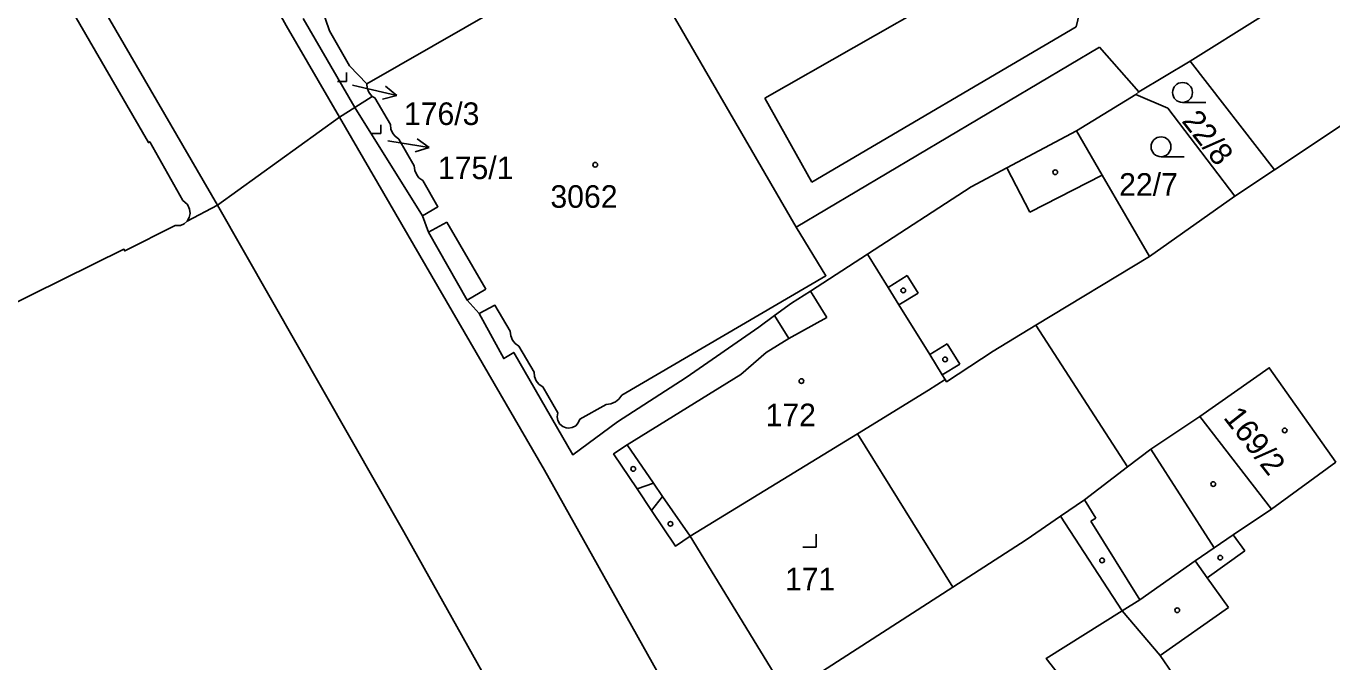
# Model space of a CAD drawing. Extents: x -679220 to -673243, y -1075091 to -1066557.
# Drawn here: x -676424.2 to -676325.9, y -1071521.5 to -1071473.6 of the extents above; entities that cross this region are included whole.
import ezdxf

# ---------------------------------------------------------------- set-up
doc = ezdxf.new("R2010")
doc.units = 0
for name, color, linetype in [('Hranice parcel', 7, 'Continuous'), ('Parcelní čísla', 7, 'Continuous'), ('Pop  PČ popisy', 7, 'Continuous'), ('Vnitřní kresba', 7, 'Continuous'), ('Značky budov', 7, 'Continuous'), ('Značky kultur', 7, 'Continuous')]:
    doc.layers.add(name, color=color, linetype=linetype)

msp = doc.modelspace()

# ---------------------------------------------------------------- linework, layer by layer
at = {"layer": 'Hranice parcel'}
for p, q in [((-676403.36, -1071472.99), (-676399.47, -1071479.69)), ((-676336.54, -1071476.22), (-676331.25, -1071472.89)), ((-676336.54, -1071476.22), (-676330.2, -1071484.39)), ((-676398.16, -1071478.86), (-676399.47, -1071479.69)), ((-676345.1, -1071481.46), (-676340.65, -1071478.73)), ((-676409.82, -1071487.07), (-676400.64, -1071480.43)), ((-676399.47, -1071479.69), (-676400.64, -1071480.43)), ((-676399.47, -1071479.69), (-676394.39, -1071487.87)), ((-676395.01, -1071484.09), (-676396.17, -1071482.08)), ((-676330.2, -1071484.39), (-676333.18, -1071486.39)), ((-676333.18, -1071486.39), (-676339.61, -1071490.93)), ((-676412.1, -1071488.28), (-676409.82, -1071487.07)), ((-676348.17, -1071496.11), (-676339.61, -1071490.93)), ((-676348.17, -1071496.11), (-676341.26, -1071506.79)), ((-676385.97, -1071499.64), (-676387.12, -1071497.68)), ((-676384.18, -1071502.72), (-676385.32, -1071500.76)), ((-676380.55, -1071502.09), (-676382.53, -1071503.2)), ((-676335.82, -1071502.99), (-676330.43, -1071509.97)), ((-676325.57, -1071506.42), (-676330.43, -1071509.97)), ((-676374.22, -1071512.02), (-676366.93, -1071523.92))]:
    msp.add_line(p, q, dxfattribs=at)
for points in [[(-676400.64, -1071480.43), (-676404.65, -1071473.51), (-676415.78, -1071453.37), (-676425.35, -1071436.91), (-676444.25, -1071404.92), (-676453.53, -1071391.57), (-676458.63, -1071385.05), (-676473.24, -1071365.27), (-676485.03, -1071348.15), (-676497.15, -1071331.02), (-676507.56, -1071316.17), (-676512.86, -1071309.51), (-676528.01, -1071291.25), (-676530.94, -1071288.81)], [(-676462.44, -1071396.87), (-676454.68, -1071408.62), (-676448.67, -1071419.37), (-676435.44, -1071442.2), (-676426.52, -1071458.32), (-676409.82, -1071487.07)], [(-676412.43, -1071486.72), (-676414.93, -1071482.28), (-676415.03, -1071482.35), (-676428.2, -1071459.64), (-676428.02, -1071459.53), (-676429.93, -1071456.15)], [(-676299.04, -1071464.32), (-676309.3, -1071470.91), (-676309.64, -1071470.38), (-676311.97, -1071471.88), (-676311.79, -1071472.15), (-676330.2, -1071484.39)], [(-676378.99, -1071466.58), (-676377.24, -1071469.73), (-676366.23, -1071488.72), (-676363.99, -1071492.38), (-676379.37, -1071501.39)], [(-676398.57, -1071477.91), (-676386.18, -1071470.78), (-676385.14, -1071470.18)], [(-676402.01, -1071472.1), (-676401.39, -1071473.93), (-676399.87, -1071476.56), (-676398.57, -1071477.91)], [(-676340.65, -1071478.73), (-676340.42, -1071478.53), (-676336.54, -1071476.22)], [(-676398.16, -1071478.86), (-676398.385, -1071478.618), (-676398.429, -1071478.547), (-676398.548, -1071478.239), (-676398.57, -1071477.91)], [(-676396.8, -1071480.99), (-676397.97, -1071478.98), (-676398.16, -1071478.86)], [(-676333.18, -1071486.39), (-676338.24, -1071479.75), (-676340.65, -1071478.73)], [(-676358.61, -1071600.83), (-676364.98, -1071562.95), (-676369.16, -1071542.83), (-676371.77, -1071533.39), (-676374.14, -1071526.78), (-676385.2, -1071507.04), (-676400.64, -1071480.43)], [(-676396.17, -1071482.08), (-676396.449, -1071481.868), (-676396.614, -1071481.658), (-676396.755, -1071481.337), (-676396.8, -1071480.99)], [(-676345.1, -1071481.46), (-676350.35, -1071484.25), (-676353.04, -1071485.68), (-676360.86, -1071490.76), (-676365.14, -1071493.54), (-676366.57, -1071494.46), (-676367.85, -1071495.38)], [(-676339.61, -1071490.93), (-676343.17, -1071484.79), (-676345.1, -1071481.46)], [(-676394.36, -1071485.21), (-676394.644, -1071484.993), (-676394.819, -1071484.771), (-676394.963, -1071484.444), (-676395.01, -1071484.09)], [(-676394.39, -1071487.87), (-676393.22, -1071487.18), (-676394.36, -1071485.21)], [(-676412.1, -1071488.28), (-676411.946, -1071487.992), (-676411.887, -1071487.681), (-676411.925, -1071487.357), (-676412.06, -1071487.06), (-676412.11, -1071486.99), (-676412.43, -1071486.72)], [(-676409.82, -1071487.07), (-676395.79, -1071511.68), (-676384.03, -1071532.68), (-676381.89, -1071539.87), (-676376.19, -1071569.34), (-676368.13, -1071616.48), (-676365.86, -1071630.87), (-676366.52, -1071654.54), (-676369.19, -1071723.74), (-676369.58, -1071729.58), (-676368.92, -1071732.38)], [(-676413.01, -1071488.59), (-676412.705, -1071488.605), (-676412.617, -1071488.59), (-676412.333, -1071488.478), (-676412.1, -1071488.28)], [(-676394.39, -1071487.87), (-676393.94, -1071489.1), (-676391.01, -1071494.23), (-676390.11, -1071495.22)], [(-676431.4, -1071497.6), (-676431.1, -1071497.47), (-676431.05, -1071497.56), (-676428.38, -1071496.23), (-676428.44, -1071496.09), (-676416.87, -1071490.38), (-676416.81, -1071490.51), (-676413.01, -1071488.59)], [(-676387.77, -1071496.56), (-676388.92, -1071494.6), (-676390.11, -1071495.22)], [(-676390.11, -1071495.22), (-676388.26, -1071498.62), (-676387.51, -1071498.16), (-676383.06, -1071505.87), (-676379.69, -1071503.4), (-676374.51, -1071500.06), (-676369.04, -1071496.25), (-676367.85, -1071495.38)], [(-676367.85, -1071495.38), (-676366.78, -1071497.11), (-676368.48, -1071498.17), (-676370.4, -1071499.82), (-676378.95, -1071505.12), (-676379.98, -1071505.81), (-676378.22, -1071508.45), (-676377.12, -1071510.08), (-676375.33, -1071512.76), (-676374.22, -1071512.02)], [(-676374.22, -1071512.02), (-676361.61, -1071504.29), (-676356.25, -1071501.01), (-676355.01, -1071500.2), (-676354.9, -1071500.37), (-676351.39, -1071498.07), (-676348.17, -1071496.11)], [(-676387.12, -1071497.68), (-676387.402, -1071497.477), (-676387.6, -1071497.227), (-676387.733, -1071496.906), (-676387.77, -1071496.56)], [(-676385.32, -1071500.76), (-676385.601, -1071500.57), (-676385.612, -1071500.56), (-676385.821, -1071500.294), (-676385.944, -1071499.978), (-676385.97, -1071499.64)], [(-676335.82, -1071502.99), (-676330.59, -1071499.32), (-676325.57, -1071506.42)], [(-676379.37, -1071501.39), (-676379.592, -1071501.685), (-676379.847, -1071501.888), (-676380.185, -1071502.037), (-676380.55, -1071502.09)], [(-676382.53, -1071503.2), (-676382.642, -1071503.471), (-676382.838, -1071503.689), (-676383.096, -1071503.829), (-676383.386, -1071503.873), (-676383.545, -1071503.856), (-676383.818, -1071503.748), (-676384.039, -1071503.555), (-676384.182, -1071503.298), (-676384.231, -1071503.009), (-676384.18, -1071502.72)], [(-676341.26, -1071506.79), (-676339.51, -1071505.46), (-676335.82, -1071502.99)], [(-676341.26, -1071506.79), (-676344.51, -1071509.28), (-676346.31, -1071510.51), (-676348.89, -1071512.29), (-676354.42, -1071515.86), (-676366.93, -1071523.92)], [(-676330.43, -1071509.97), (-676333.31, -1071511.9), (-676334.74, -1071512.89), (-676336.16, -1071513.88), (-676340.35, -1071516.81), (-676341.66, -1071517.63), (-676347.39, -1071521.22), (-676345.43, -1071523.72), (-676348.71, -1071526), (-676348.79, -1071526.88), (-676360.69, -1071535.17)]]:
    msp.add_lwpolyline(points, dxfattribs=at)
at = {"layer": 'Pop  PČ popisy'}
for p, q in [((-676399.65, -1071478.03), (-676399.23, -1071478.13)), ((-676399.23, -1071478.13), (-676396.306, -1071478.805)), ((-676396.306, -1071478.805), (-676397.169, -1071478.092)), ((-676396.306, -1071478.805), (-676397.394, -1071479.068)), ((-676396.98, -1071482.22), (-676396.84, -1071482.24)), ((-676396.84, -1071482.24), (-676393.876, -1071482.709)), ((-676393.876, -1071482.709), (-676394.787, -1071482.058)), ((-676393.876, -1071482.709), (-676394.943, -1071483.047))]:
    msp.add_line(p, q, dxfattribs=at)
at = {"layer": 'Vnitřní kresba'}
for p, q in [((-676368.6, -1071478.99), (-676350.58, -1071468.73)), ((-676344.65, -1071471.61), (-676345.14, -1071473.63)), ((-676345.14, -1071473.63), (-676365.06, -1071485.34)), ((-676366.23, -1071488.72), (-676343.37, -1071475.16)), ((-676343.37, -1071475.16), (-676340.42, -1071478.53)), ((-676365.06, -1071485.34), (-676368.6, -1071478.99)), ((-676350.35, -1071484.25), (-676348.63, -1071487.6)), ((-676348.63, -1071487.6), (-676343.17, -1071484.79)), ((-676393.94, -1071489.1), (-676392.54, -1071488.35)), ((-676392.54, -1071488.35), (-676389.6, -1071493.4)), ((-676360.86, -1071490.76), (-676359.3, -1071493.26)), ((-676359.3, -1071493.26), (-676357.86, -1071492.37)), ((-676359.3, -1071493.26), (-676358.49, -1071494.58)), ((-676357.86, -1071492.37), (-676357.04, -1071493.69)), ((-676389.6, -1071493.4), (-676391.01, -1071494.23)), ((-676365.14, -1071493.54), (-676363.91, -1071495.54)), ((-676357.04, -1071493.69), (-676358.49, -1071494.58)), ((-676358.49, -1071494.58), (-676356.17, -1071498.32)), ((-676366.78, -1071497.11), (-676363.91, -1071495.54)), ((-676356.17, -1071498.32), (-676354.85, -1071497.51)), ((-676354.85, -1071497.51), (-676353.9, -1071499.04)), ((-676356.17, -1071498.32), (-676355.22, -1071499.85)), ((-676355.22, -1071499.85), (-676353.9, -1071499.04)), ((-676355.22, -1071499.85), (-676355.01, -1071500.2)), ((-676378.95, -1071505.12), (-676376.97, -1071508.01)), ((-676361.61, -1071504.29), (-676354.42, -1071515.86)), ((-676339.51, -1071505.46), (-676334.74, -1071512.89)), ((-676378.22, -1071508.45), (-676376.97, -1071508.01)), ((-676376.97, -1071508.01), (-676376.29, -1071509.01)), ((-676376.29, -1071509.01), (-676377.12, -1071510.08)), ((-676376.29, -1071509.01), (-676374.22, -1071512.02)), ((-676344.51, -1071509.28), (-676343.65, -1071510.65)), ((-676346.31, -1071510.51), (-676341.66, -1071517.63)), ((-676343.65, -1071510.65), (-676344.04, -1071510.89)), ((-676344.04, -1071510.89), (-676340.35, -1071516.81)), ((-676332.43, -1071513.12), (-676333.31, -1071511.9)), ((-676336.16, -1071513.88), (-676335.26, -1071515.14)), ((-676335.26, -1071515.14), (-676332.43, -1071513.12)), ((-676333.66, -1071517.39), (-676335.26, -1071515.14)), ((-676341.66, -1071517.63), (-676338.8, -1071520.99)), ((-676338.8, -1071520.99), (-676333.66, -1071517.39)), ((-676334.21, -1071527.74), (-676338.8, -1071520.99))]:
    msp.add_line(p, q, dxfattribs=at)
at = {"layer": 'Značky budov'}
for centre in [(-676381.367, -1071484.019), (-676346.707, -1071484.579), (-676358.157, -1071493.489), (-676355.007, -1071498.689), (-676365.837, -1071500.319), (-676329.427, -1071504.039), (-676378.507, -1071506.939), (-676334.807, -1071508.079), (-676375.707, -1071511.079), (-676343.187, -1071513.839), (-676334.277, -1071513.629), (-676337.517, -1071517.589)]:
    msp.add_circle(centre, 0.175, dxfattribs=at)
at = {"layer": 'Značky kultur'}
for p, q in [((-676400.11, -1071477.73), (-676400.11, -1071477.06)), ((-676400.781, -1071477.73), (-676400.11, -1071477.73)), ((-676337.123, -1071479.32), (-676335.373, -1071479.32)), ((-676397.52, -1071481.67), (-676397.52, -1071481)), ((-676398.191, -1071481.67), (-676397.52, -1071481.67)), ((-676338.743, -1071483.41), (-676336.993, -1071483.41)), ((-676364.73, -1071512.85), (-676364.73, -1071511.85)), ((-676365.731, -1071512.85), (-676364.73, -1071512.85))]:
    msp.add_line(p, q, dxfattribs=at)
for centre in [(-676337.123, -1071478.57), (-676338.743, -1071482.66)]:
    msp.add_circle(centre, 0.75, dxfattribs=at)

# ---------------------------------------------------------------- texts
at = {"layer": 'Parcelní čísla'}
for s, p in [('176/3', (-676395.78, -1071481.018)), ('175/1', (-676393.22, -1071485.098)), ('22/7', (-676341.899, -1071486.35)), ('3062', (-676384.744, -1071487.259)), ('172', (-676368.535, -1071503.72)), ('171', (-676367.075, -1071516.09))]:
    msp.add_text(s, height=1.7, dxfattribs=at).set_placement(p)
for s, p in [('22/8', (-676337.24, -1071480.735)), ('169/2', (-676334.1, -1071503.084))]:
    msp.add_text(s, height=1.7, rotation=308, dxfattribs=at).set_placement(p)

doc.saveas('drawing.dxf')
